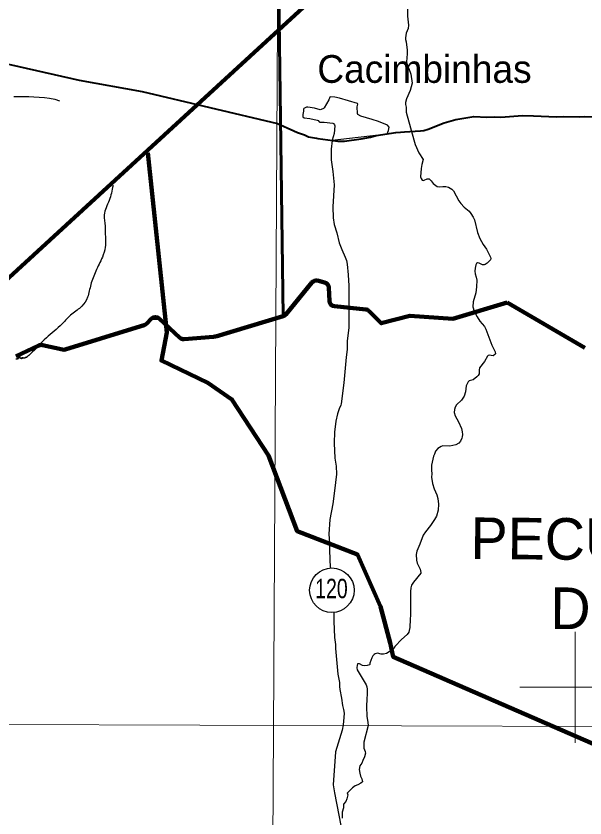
# Model space of a CAD drawing. Extents: x -1643653 to 4543381, y 1624270 to 13878484.
# Drawn here: x 714916 to 725177, y 8947643 to 8962096 of the extents above; entities that cross this region are included whole.
import ezdxf
from ezdxf.enums import TextEntityAlignment as Align

# ---------------------------------------------------------------- set-up
doc = ezdxf.new("R2010")
doc.units = 0
doc.header["$LTSCALE"] = 200
for name, color, linetype, lineweight in [('1', 7, 'Continuous', 13), ('12', 7, 'Continuous', 25), ('2', 7, 'Continuous', 13), ('21', 7, 'Continuous', 25), ('24', 7, 'Continuous', 25), ('26', 7, 'Continuous', 106), ('28', 7, 'Continuous', 53), ('48', 7, 'Continuous', 25), ('60', 7, 'Continuous', 13), ('61', 7, 'Continuous', 90), ('9', 7, 'Continuous', 90)]:
    doc.layers.add(name, color=color, linetype=linetype, lineweight=lineweight)
doc.layers.add('41', color=7, linetype='Continuous')
doc.layers.add('42', color=7, linetype='Continuous')

msp = doc.modelspace()

# ---------------------------------------------------------------- linework, layer by layer
at = {"layer": '1'}
msp.add_line((565315.3, 8949866.8), (791497.7, 8949052.2), dxfattribs=at)
msp.add_lwpolyline([(719978.9, 9023574.5), (719561.6, 8949232.2), (719215.6, 8890710.6)], dxfattribs=at)
at = {"layer": '12', "lineweight": 40}
for points in [[(710551.5, 8961397.1), (711177.1, 8961501.2), (712016, 8961727.1), (712359, 8961724.2), (713550.7, 8961508.2), (716056.5, 8960938), (717193.5, 8960736.2), (719630.3, 8960157.3)], [(721922.9, 8960009), (722213.7, 8960025.4), (722269.8, 8960036.4), (722349.1, 8960058.4), (722636.1, 8960173.1), (722845.7, 8960234.4), (722922.5, 8960243.5), (723174, 8960287.2), (723408.1, 8960273.8), (723541.7, 8960277.9), (723662.4, 8960276.1), (724053.4, 8960301.3), (724251.5, 8960299.1), (724661.8, 8960282.6), (724797.4, 8960284.4), (725081.1, 8960280.5), (725171.8, 8960288.1), (725504.3, 8960282.4), (725962.1, 8960286.2), (726091.1, 8960280.3), (726144.9, 8960281.9)], [(719630.3, 8960157.3), (719924.9, 8960025), (719991.1, 8959995.2), (720116.1, 8959954.9), (720192.2, 8959919.6), (720337.5, 8959893.8), (720356.6, 8959891.3)], [(721309.9, 8959913.9), (721410.9, 8959945.9), (721766.8, 8959996.8), (721847.5, 8960004.7), (721922.9, 8960009)], [(720356.6, 8959891.3), (720717.1, 8959843.9), (720842.5, 8959844.2), (721142.7, 8959881.7), (721309.9, 8959913.9)]]:
    msp.add_lwpolyline(points, dxfattribs=at)
at = {"layer": '12'}
for points in [[(720615.2, 8959855.5), (720600.9, 8959695.2), (720597, 8959505.1), (720630.5, 8959292.2), (720652.8, 8959055), (720632.1, 8958659.5), (720635, 8958462), (720656.1, 8958337.2), (720700.8, 8958191.8), (720743.2, 8958010.9), (720791.1, 8957885.8), (720852.6, 8957752.9), (720877.2, 8957688.2), (720888, 8957623.8), (720908.9, 8957434.4), (720919.8, 8957236.9), (720915.8, 8956822.8), (720917.5, 8956475.5), (720890.2, 8956243.7), (720885.8, 8956166.3), (720886.8, 8956088.9), (720868.9, 8955947.1), (720826.5, 8955484.8)], [(720826.5, 8955484.8), (720782.3, 8955108.3), (720776.9, 8955086.2), (720746.1, 8955018.2), (720711.5, 8954926.2), (720684.2, 8954796.2)], [(720684.2, 8954796.2), (720682.7, 8954789), (720658.4, 8954603.2), (720655.8, 8954395.5), (720668.3, 8954128.7), (720687.2, 8953986.8), (720697.4, 8953841), (720660.5, 8953536.3)], [(720660.5, 8953536.3), (720632.3, 8953303.6), (720574.4, 8953024), (720557, 8952757.4), (720570, 8952598.7), (720569.9, 8952467.6), (720580.3, 8952151.6)], [(720644.9, 8951350), (720646.6, 8951317.5), (720645, 8951184.2), (720655.2, 8951046.6), (720660.7, 8950896.5), (720676.6, 8950767.3), (720679.5, 8950698.6), (720720, 8950234.3), (720748.8, 8950083.7), (720750.6, 8950010.8), (720756.6, 8949959.2), (720786.4, 8949804.4), (720801.7, 8949671.1), (720822.7, 8949598), (720833.3, 8949529.3), (720830.9, 8949456.4), (720814.3, 8949323), (720797.8, 8949224.2)], [(720797.8, 8949224.2), (720675.5, 8948838), (720637.7, 8948242.1), (720657.5, 8948094.3), (720969.8, 8946485.6)]]:
    msp.add_lwpolyline(points, dxfattribs=at)
at = {"layer": '2'}
for p, q in [((725000, 8949000), (725000, 8951000)), ((724000, 8950000), (726000, 8950000))]:
    msp.add_line(p, q, dxfattribs=at)
at = {"layer": '21'}
for points in [[(721081.2, 8960508.1), (721077.4, 8960519.1), (720747.7, 8960615.2), (720662.9, 8960634.1), (720587.2, 8960643), (720575.8, 8960636.9), (720556, 8960586.9), (720470.6, 8960443.6), (720458.9, 8960430), (720418.1, 8960410.7), (720402.2, 8960408.3), (720301.9, 8960437.2), (720181, 8960453.2), (720156.1, 8960451.2), (720109.1, 8960428.1), (720098.9, 8960418.5), (720097.9, 8960382.4), (720087.7, 8960324.8), (720086.7, 8960296.8), (720091.3, 8960280.8), (720111.5, 8960263.6), (720216.2, 8960251.9), (720344.2, 8960222.5), (720362.4, 8960214), (720382.8, 8960188), (720394.4, 8960180.7), (720474.7, 8960182.3), (720628.9, 8960163.3), (720641.9, 8960157.8), (720658.4, 8960133.9), (720662.8, 8960119.5), (720650.8, 8959977.9), (720618.4, 8959856.9), (721612.4, 8959974.7)], [(721612.4, 8959974.7), (721632.5, 8960032.7), (721644.1, 8960093.2), (721614, 8960131.4), (721452.9, 8960193.9), (721340.2, 8960231.7), (721132.5, 8960290.7), (721078, 8960323.4), (721072, 8960337.7), (721069.2, 8960462.3), (721081.2, 8960508.1)]]:
    msp.add_lwpolyline(points, dxfattribs=at)
at = {"layer": '24'}
for points in [[(721975.3, 8962231.7), (721979, 8962096), (721995.3, 8961934.2), (721985.8, 8961870.2), (721954.4, 8961789.1)], [(721954.4, 8961789.1), (721939, 8961701.5), (721940.5, 8961675.6), (721951.9, 8961632), (721968.9, 8961483.5), (721970.5, 8961415.5), (721961.3, 8961271), (721974.8, 8961199.1), (722002.5, 8961147.9), (722036.1, 8961049.7), (722059, 8960887.1), (722022.2, 8960752.4), (721958.8, 8960603.3), (721941.3, 8960535.4), (721939.8, 8960504.4), (721952, 8960451.2), (721953.6, 8960363.9)], [(714878.1, 8960643.3), (714929.4, 8960644.4), (714991.4, 8960645.3), (715064.8, 8960645.7), (715147.8, 8960645), (715237.6, 8960642.3), (715331.6, 8960636.8), (715427.3, 8960627.7), (715521.9, 8960614.1), (715612.9, 8960595.2), (715697.6, 8960570.2)], [(721953.6, 8960363.9), (722093.6, 8959865.1), (722115.4, 8959783), (722181.9, 8959629.9), (722261.1, 8959510.9)], [(722261.1, 8959510.9), (722232.9, 8959419.5), (722220.1, 8959349.1), (722211.4, 8959197.2), (722220.3, 8959168.5), (722243.5, 8959138), (722256, 8959132), (722279.2, 8959136), (722330.7, 8959164.3), (722365.7, 8959160.8), (722402.2, 8959127.6), (722442.3, 8959076.5), (722509.3, 8959021.4), (722549.7, 8959017.6), (722615.2, 8959023.5), (722670.4, 8959021.7), (722718.1, 8959012.5), (722774.8, 8958976.9), (722805.5, 8958948), (722900.4, 8958766.3), (722936.6, 8958715.7), (722995.9, 8958654.5), (723087, 8958581.5), (723116.2, 8958534.7)], [(723116.2, 8958534.7), (723162.6, 8958473.2), (723183.6, 8958425.5), (723238.3, 8958197.1), (723282.7, 8958086.6), (723342.1, 8957976.2), (723399.4, 8957895.1), (723474.7, 8957752.1), (723479.7, 8957724.8), (723473.3, 8957704.3), (723449.9, 8957676.3), (723412.8, 8957642), (723376.2, 8957617.7), (723360.7, 8957612.8), (723327.5, 8957613.9), (723266.1, 8957642.9), (723240.8, 8957648.2), (723221.2, 8957638.1), (723207.2, 8957613.1), (723195.8, 8957555.1), (723193.7, 8957499.8), (723199.5, 8957448.4), (723216.1, 8957389.2), (723224.3, 8957337.8), (723222.4, 8957215.7), (723211.1, 8957109.1), (723161.2, 8956943.2), (723155.2, 8956854.5), (723178.4, 8956777.7), (723231.8, 8956676.2), (723280.5, 8956599.2), (723364.6, 8956500.5), (723389.3, 8956454.5), (723495.1, 8956163.2), (723557.2, 8956045.2), (723565.7, 8956009), (723554.2, 8955994.3)], [(714955, 8955926.5), (714949.3, 8955929.1), (714944.7, 8955926.8), (714942.5, 8955921.3), (714946.8, 8955918.6), (714947.3, 8955913.6), (714941.8, 8955914.2), (714939.9, 8955919.7), (714937.4, 8955924.2), (714932.8, 8955927.1), (714928.7, 8955922.5), (714927.3, 8955916.6), (714923.1, 8955913), (714917.3, 8955912), (714912.5, 8955914.6)], [(715115.4, 8955955.8), (715112.5, 8955953.5), (715108.8, 8955948.5), (715106, 8955944.2), (715100.8, 8955942.2), (715097, 8955945.6), (715092, 8955947.6), (715087.2, 8955943.3), (715082.7, 8955939), (715079.2, 8955935.2), (715074.5, 8955932.4), (715069.4, 8955931.5), (715064.5, 8955933.6), (715060.5, 8955936.7), (715056.3, 8955940.1), (715050.7, 8955937.5), (715047.4, 8955931.2), (715046.3, 8955926.1), (715040.8, 8955927.8), (715037, 8955934), (715032.6, 8955936.8), (715026.8, 8955936.8), (715021.3, 8955935.7), (715017.3, 8955932.3), (715014.2, 8955926.7), (715012.8, 8955921), (715009.1, 8955917.5), (715006.3, 8955922.5), (715000.6, 8955925.9), (714995, 8955927.9), (714991.1, 8955932.4), (714990.9, 8955937.4), (714990.6, 8955942.7), (714988.6, 8955947.8), (714985.5, 8955953.1), (714980.1, 8955951.8), (714975.4, 8955950), (714970.1, 8955953.2), (714966, 8955950), (714962.7, 8955944.2), (714962.2, 8955937.7), (714962.1, 8955931.6), (714961, 8955926.5), (714955, 8955926.5)], [(723554.2, 8955994.3), (723554.2, 8955994.3), (723519.5, 8955974.1), (723447.7, 8955984.5), (723432.7, 8955980), (723418, 8955965.8), (723364.6, 8955871.3), (723272.5, 8955754.9), (723268.2, 8955716.3), (723268.6, 8955650.3), (723248.6, 8955617.4), (723227.3, 8955595.2), (723158.6, 8955542.2), (723090.3, 8955522.8), (723070.2, 8955504.9), (723034.7, 8955430.1), (723019.9, 8955323.4), (723000.2, 8955243.4), (722947.9, 8955171.3), (722862.3, 8955086.3), (722838.4, 8955046.7), (722824.2, 8955008.1), (722820.7, 8954949.3), (722838.2, 8954891), (722897.7, 8954782.5), (722948.3, 8954663.9), (722961.8, 8954604.8), (722967, 8954553.5), (722961.1, 8954509.7), (722954.3, 8954487.2), (722929.7, 8954436.7), (722902.1, 8954398.9), (722845.5, 8954368.8), (722742.5, 8954343.8), (722614.1, 8954347.3), (722585.1, 8954336.2), (722525.4, 8954301.6), (722481.1, 8954255.8), (722462.5, 8954199.1), (722445.9, 8954162.3), (722412.2, 8954002), (722407.1, 8953910.7), (722412.4, 8953847.7), (722409.8, 8953784.7), (722428.2, 8953674.3), (722458.8, 8953575.1), (722502.9, 8953464.5), (722521.8, 8953401.6), (722533.8, 8953298.8), (722531.8, 8953188.4), (722498.4, 8953081.4), (722466, 8953022.2), (722392.6, 8952917.1), (722298.6, 8952801.5), (722258.6, 8952737.9), (722201.2, 8952579.7), (722143.9, 8952454), (722134, 8952391.1), (722136.5, 8952288.2), (722149.9, 8952237.2), (722206.1, 8952129.9), (722219.2, 8952064.8), (722214.7, 8952053.4), (722083.3, 8951895.2), (722050.7, 8951840.8)], [(722050.7, 8951840.8), (722038.6, 8951793.3), (722030.8, 8951726.5), (722032.3, 8951398.8), (722028.7, 8951299.8), (722021.7, 8951225.2), (722016.1, 8951074.9), (722008, 8951019.3), (722000.1, 8950992.6), (721969, 8950952.7), (721869.3, 8950860.9), (721753, 8950739.2), (721728.9, 8950700.5), (721627.2, 8950625.8), (721594.7, 8950607.3), (721543.8, 8950594), (721500.2, 8950594.2), (721433.2, 8950614.3), (721396.2, 8950601.1), (721377.1, 8950590.3), (721351, 8950564.9), (721332.8, 8950532.1), (721297.2, 8950432.1), (721294.4, 8950408.3), (721289.9, 8950402.2), (721248.6, 8950389.7), (721192.8, 8950385.5), (721162.4, 8950393.5), (721112.3, 8950419.6), (721087.2, 8950423.9), (721075.9, 8950419.2), (721066.9, 8950399.9), (721059.7, 8950351.2), (721065.8, 8950315.3), (721229.4, 8950044.8), (721245.2, 8950008.3), (721250.1, 8949966.3)], [(721250.1, 8949966.3), (721250.2, 8949871.2), (721250.2, 8949871.2), (721243.6, 8949796.7), (721237.8, 8949646.3), (721241.5, 8949480.6), (721262.5, 8949362.2), (721267.9, 8949307.1), (721191.4, 8949010.2)], [(721191.4, 8949010.2), (721191, 8948954.2), (721190.6, 8948903.3), (721215.6, 8948842), (721218.6, 8948805.4)], [(721219.8, 8948809.2), (721199.7, 8948745.4), (721173.8, 8948679.3), (721153.2, 8948633.6), (721114.3, 8948584.8), (721107.6, 8948519.8), (721114.3, 8948450.3), (721131.2, 8948394.4), (721151.2, 8948348.5), (721164.9, 8948297.2)], [(721162.8, 8948295.4), (721135.4, 8948272.2), (721079.2, 8948242), (721033.3, 8948221.9), (720982.2, 8948186.6), (720946.4, 8948151.1), (720887.8, 8948093.3)], [(720886.8, 8948096.7), (720898.2, 8948057.6), (720882.5, 8947986.4), (720861.8, 8947940.7), (720820.8, 8947895.1), (720820.3, 8947823.8), (720799.5, 8947747.6), (720798.7, 8947640.7)]]:
    msp.add_lwpolyline(points, dxfattribs=at)
for points in [[(716665.2, 8959042.7), (716595.1, 8958771.9), (716504.9, 8958511.2), (716524.9, 8958310.6), (716524.9, 8958190.3), (716524.9, 8957929.6), (716474.8, 8957749)], [(716474.8, 8957749), (716354.5, 8957498.3), (716264.3, 8957257.6), (716204.2, 8957027), (716103.9, 8956866.5), (715923.5, 8956726.1), (715743.1, 8956545.6), (715462.4, 8956294.9), (715171.8, 8956004.1), (715115.4, 8955955.8)]]:
    msp.add_spline(points, degree=3, dxfattribs=at)
at = {"layer": '26'}
for points in [[(676174.9, 8960921), (676589.7, 8959851), (677298.5, 8959085), (677905.7, 8958370.4), (678108.1, 8958127.9), (678628.8, 8957871.5), (679175.3, 8957678.5), (679634.1, 8957740.2), (680271.7, 8957890.1), (680680.6, 8958130.1), (682556.7, 8958821.8), (683435.7, 8958881.7), (684580.7, 8958673.6), (685598.3, 8958453.2), (686374.5, 8958348.3), (687212.1, 8957836.1), (687682.2, 8957630.7), (688306.1, 8957615.5), (689591.9, 8957533.9), (690585.7, 8957606.1), (691389.1, 8957793.5), (691759.3, 8957957.3), (692919.9, 8958245), (693572, 8958700.2), (694136.4, 8959422.7), (694705.3, 8960908.2), (694927.7, 8961937.4), (695327.4, 8962800.5), (695494.2, 8963028.7), (696954.2, 8966672.4), (698159, 8968028.2), (699003.1, 8968647.8), (699373.7, 8968875.2), (699705.8, 8969051.9), (700930.8, 8969479.2), (701631.8, 8969565.3), (702395, 8969409.6), (703157, 8969037.7), (703804.2, 8968640.8), (704732, 8968306.3), (704974.2, 8968343.5), (705432.6, 8968328.9), (706400.3, 8968312.2), (707482.9, 8968320.5), (708005.4, 8968381.9), (708718.3, 8968340.8), (709660.3, 8968260.6), (710627.7, 8968180.3), (711187.5, 8968089), (711873, 8967704.7), (712851.5, 8967319.2), (713361.3, 8967393.4), (714238.5, 8967122.7), (715674, 8966506.4), (716373.4, 8966312.8), (717313.4, 8965902), (718673.1, 8965375), (719658.3, 8965140.1)], [(691088.7, 8957705.7), (691389.1, 8957793.5), (691759.3, 8957957.3), (692919.9, 8958245), (693572, 8958700.2), (694136.4, 8959422.7), (694705.3, 8960908.2), (694927.7, 8961937.4), (695327.4, 8962800.5), (695494.2, 8963028.7), (696954.2, 8966672.4), (698159, 8968028.2), (699003.1, 8968647.8), (699373.7, 8968875.2), (699705.8, 8969051.9), (700930.8, 8969479.2), (701631.8, 8969565.3), (702395, 8969409.6), (703157, 8969037.7), (703804.2, 8968640.8), (704732, 8968306.3), (704974.2, 8968343.5), (705432.6, 8968328.9), (706400.3, 8968312.2), (707482.9, 8968320.5), (708005.4, 8968381.9), (708718.3, 8968340.8), (709660.3, 8968260.6), (710627.7, 8968180.3), (711187.5, 8968089), (711873, 8967704.7), (712851.5, 8967319.2), (713361.3, 8967393.4), (714238.5, 8967122.7), (715674, 8966506.4), (716373.4, 8966312.8), (717313.4, 8965902), (718673.1, 8965375), (719658.3, 8965140.1)]]:
    msp.add_spline(points, degree=3, dxfattribs=at)
at = {"layer": '28'}
for p, q in [((715327.6, 8956159.4), (714915.7, 8955966.7)), ((714915.7, 8955966.7), (715327.6, 8956159.4))]:
    msp.add_line(p, q, dxfattribs=at)
for points in [[(724168.2, 8962768.7), (723977.8, 8962977.1), (723625.8, 8963254.3), (723083.4, 8963715.2), (722178.5, 8964657), (722005.8, 8964784.1), (721820.1, 8964881.9), (721680.5, 8964933.5), (721288, 8965002.1), (720442, 8965220.3), (719658.3, 8965140.1), (719617, 8965157.2), (719733.8, 8956684.8), (718518.3, 8956323.5), (718479.2, 8956316.1), (717946.5, 8956272)], [(717946.5, 8956272), (718479.2, 8956316.1), (718518.3, 8956323.5), (719733.8, 8956684.8), (719617, 8965157.2)], [(717869.9, 8956298.7), (717500.3, 8956645), (717361.6, 8956643.2), (717267.2, 8956549.8), (717226.3, 8956525.3), (717087.7, 8956482.6), (715804.6, 8956087), (715753.2, 8956085), (715391.9, 8956166.4)], [(715391.9, 8956166.4), (715753.2, 8956085), (715804.6, 8956087), (717087.7, 8956482.6), (717226.3, 8956525.3), (717267.2, 8956549.8), (717361.6, 8956643.2), (717500.3, 8956645), (717869.9, 8956298.7)]]:
    msp.add_lwpolyline(points, dxfattribs=at)
for centre, start, end in [((717938.3, 8956371.7), 226.86813, 274.73184), ((717938.3, 8956371.7), 226.86813, 274.73184), ((715369.9, 8956068.8), 77.31474, 115.06843), ((715369.9, 8956068.8), 77.31474, 115.06843)]:
    msp.add_arc(centre, 100, start, end, dxfattribs=at)
at = {"layer": '48'}
msp.add_circle((720612.5, 8951747.7), 401.3, dxfattribs=at)
at = {"layer": '60', "lineweight": 25}
msp.add_spline([(814781, 9009175.5), (814787.2, 9009173.4), (814796.9, 9009173.4), (814799.4, 9009172.4), (814805.1, 9009174.5), (814805.6, 9009176.5), (814811.7, 9009179.5), (814811.7, 9009179.5), (814801.5, 9009181), (814790.7, 9009181.5), (814784.1, 9009183.1), (814777.4, 9009185.1), (814778.4, 9009175.5)], degree=3, dxfattribs=at)
at = {"layer": '61'}
for p, q in [((719783, 8956717.7), (720251.3, 8957294.7)), ((719783, 8956717.7), (720251.3, 8957294.7)), ((720353.6, 8957328.6), (720481.7, 8957296.1)), ((720353.6, 8957328.6), (720481.7, 8957296.1)), ((720557, 8957203.9), (720568.7, 8956960.2)), ((720557, 8957203.9), (720568.7, 8956960.2)), ((723774.9, 8956935.6), (725177.4, 8956115.4)), ((723774.9, 8956935.6), (725177.4, 8956115.4)), ((720658.6, 8956865.4), (721222.1, 8956808.9)), ((720658.6, 8956865.4), (721222.1, 8956808.9)), ((717267.2, 8956549.8), (717361.6, 8956643.2)), ((717267.2, 8956549.8), (717361.6, 8956643.2)), ((717500.3, 8956645), (717869.9, 8956298.7)), ((717500.3, 8956645), (717869.9, 8956298.7)), ((718518.3, 8956323.5), (719733.8, 8956684.8)), ((718518.3, 8956323.5), (719733.8, 8956684.8)), ((715804.6, 8956087), (717087.7, 8956482.6)), ((715804.6, 8956087), (717087.7, 8956482.6)), ((717087.7, 8956482.6), (717226.3, 8956525.3)), ((717087.7, 8956482.6), (717226.3, 8956525.3)), ((717946.5, 8956272), (718479.2, 8956316.1)), ((717946.5, 8956272), (718479.2, 8956316.1)), ((714915.7, 8955966.7), (715327.6, 8956159.4)), ((714915.7, 8955966.7), (715327.6, 8956159.4)), ((715391.9, 8956166.4), (715753.2, 8956085)), ((715391.9, 8956166.4), (715753.2, 8956085))]:
    msp.add_line(p, q, dxfattribs=at)
msp.add_lwpolyline([(721282.8, 8956780.1), (721502.3, 8956560.5), (722019.6, 8956695.8), (722792.4, 8956640), (723774.9, 8956935.6)], dxfattribs=at)
msp.add_lwpolyline([(721282.8, 8956780.1), (721502.3, 8956560.5), (722019.6, 8956695.8), (722792.4, 8956640), (723774.9, 8956935.6)], dxfattribs=at)
for centre, radius, start, end in [((720328.9, 8957231.7), 100, 75.73624, 140.94117), ((720328.9, 8957231.7), 100, 75.73624, 140.94117), ((720457.1, 8957199.1), 100, 2.73944, 75.73624), ((720457.1, 8957199.1), 100, 2.73944, 75.73624), ((720668.5, 8956964.9), 100, 182.73944, 264.26882), ((720668.5, 8956964.9), 100, 182.73944, 264.26882), ((721212.1, 8956709.4), 100, 44.98591, 84.26882), ((721212.1, 8956709.4), 100, 44.98591, 84.26882), ((717431.9, 8956572), 100, 46.86813, 134.67101), ((717431.9, 8956572), 100, 46.86813, 134.67101), ((719705.3, 8956780.7), 100, 286.55509, 320.94117), ((719705.3, 8956780.7), 100, 286.55509, 320.94117), ((717196.9, 8956620.9), 100, 287.13374, 314.67101), ((717196.9, 8956620.9), 100, 287.13374, 314.67101), ((717938.3, 8956371.7), 100, 226.86813, 274.73184), ((717938.3, 8956371.7), 100, 226.86813, 274.73184), ((718463.2, 8956508.6), 193.2, 274.73184, 286.55509), ((718463.2, 8956508.6), 193.2, 274.73184, 286.55509), ((715369.9, 8956068.8), 100, 77.31474, 115.06843), ((715369.9, 8956068.8), 100, 77.31474, 115.06843), ((715775.1, 8956182.6), 100, 257.31474, 287.13374), ((715775.1, 8956182.6), 100, 257.31474, 287.13374)]:
    msp.add_arc(centre, radius, start, end, dxfattribs=at)
at = {"layer": '9'}
for points in [[(705081.2, 8958366.8), (705509.2, 8948874.2), (720755.9, 8962863.6), (723053.6, 8963740.6)], [(717295.3, 8959630.3), (717636.9, 8956393.6), (717537.2, 8955887), (718376.1, 8955487), (718808.6, 8955185.8), (719472.1, 8954177.6), (719984.6, 8952814.2), (721077.3, 8952390.4), (721486.8, 8951456.6), (721666.8, 8950799.8), (721718.4, 8950547.1), (727920.4, 8947850.3), (733274.5, 8948007.9), (737635.8, 8948628.8)]]:
    msp.add_lwpolyline(points, dxfattribs=at)

# ---------------------------------------------------------------- texts
at = {"layer": '41'}
msp.add_text('Cacimbinhas', height=500, dxfattribs=at).set_placement((720350.3, 8960892.5))
at = {"layer": '42'}
for s, p in [('PECUÁRIA LEITEIRA', (728043.8, 8952273.9)), ('DE SEQUEIRO', (728034.5, 8951024))]:
    msp.add_text(s, height=750, rotation=359.575, dxfattribs=at).set_placement(p, align=Align.CENTER)
at = {"layer": '48', "width": 0.75}
msp.add_text('120', height=350, dxfattribs=at).set_placement((720604.8, 8951604.3), align=Align.CENTER)

doc.saveas('drawing.dxf')
